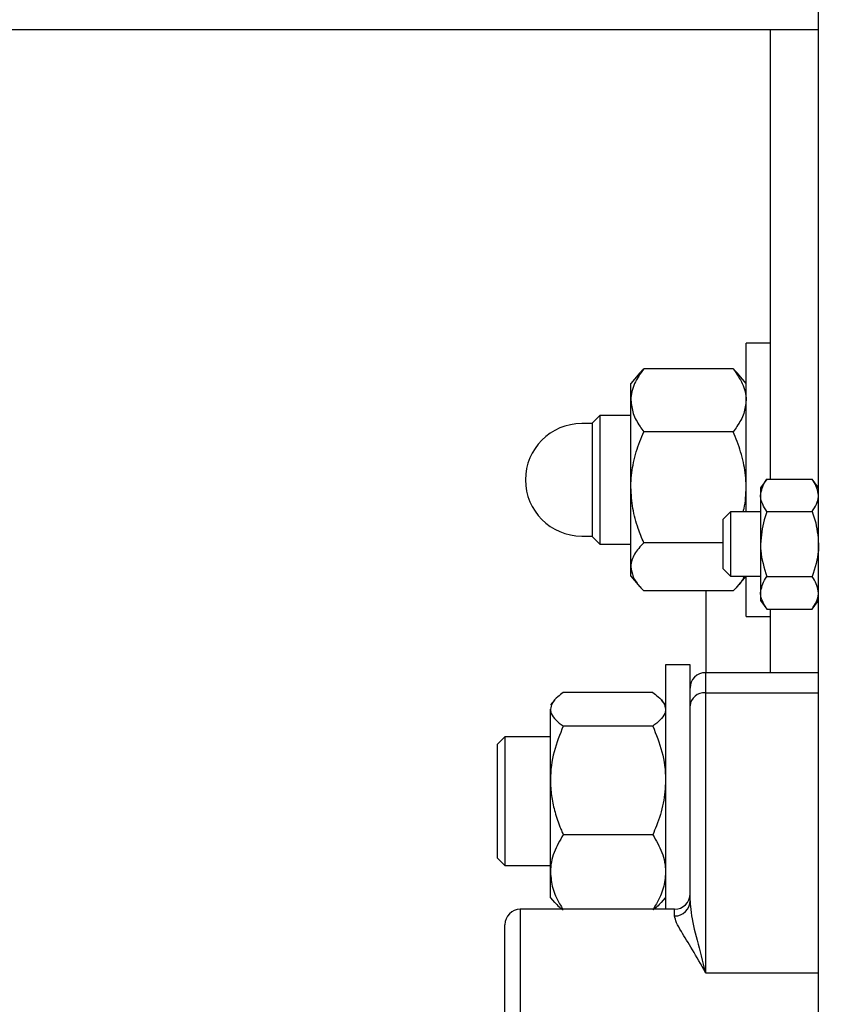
# Model space of a CAD drawing. Header units: inches. Extents: x 170 to 312, y 215 to 248.
# Tile 410 of 529: x 250.528 to 250.727, y 244.348 to 244.588. Entities that reach past the tile are written whole.
import ezdxf

# ---------------------------------------------------------------- set-up
doc = ezdxf.new("R2010")
doc.units = ezdxf.units.IN
doc.header["$LTSCALE"] = 0.25
doc.header["$MEASUREMENT"] = 0
doc.layers.add('ANNOTATIONS', color=1, linetype='Continuous')
doc.layers.add('MOTOR LH', color=7, linetype='Continuous')
doc.styles.add('ARIAL', font='arial.ttf', dxfattribs={"height": 0.09375})
doc.dimstyles.new('STANDARD$0', dxfattribs={"dimtxt": 0.09375, "dimasz": 0.09375, "dimexe": 0.03125, "dimexo": 0.046875, "dimgap": 0.09, "dimtad": 0, "dimtih": 1, "dimtoh": 1, "dimdec": 4, "dimzin": 0, "dimdsep": 46, "dimtxsty": 'ARIAL', "dimcen": 0.09, "dimadec": 0, "dimazin": 0, "dimtfac": 1, "dimtdec": 4, "dimtofl": 0, "dimtmove": 0, "dimatfit": 1, "dimfxl": 1, "dimtolj": 1, "dimtzin": 0, "dimarcsym": 0})

# ---------------------------------------------------------------- blocks, each defined once
blk = doc.blocks.new('*D76')
at = {"layer": 'ANNOTATIONS', "color": 0, "lineweight": -2, "transparency": 16777216}
for p, q in [((250.0197123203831, 244.3663487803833), (250.0197123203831, 244.9548308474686)), ((251.105649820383, 243.5069737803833), (251.105649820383, 244.9548308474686)), ((250.1134623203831, 244.9235808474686), (250.2775710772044, 244.9235808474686)), ((251.011899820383, 244.9235808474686), (250.8477910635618, 244.9235808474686))]:
    blk.add_line(p, q, dxfattribs=at)
at = {"layer": 'ANNOTATIONS', "color": 0, "transparency": 16777216}
for points in [[(250.1134623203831, 244.9392058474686), (250.1134623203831, 244.9079558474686), (250.0197123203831, 244.9235808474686)], [(251.011899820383, 244.9392058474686), (251.011899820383, 244.9079558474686), (251.105649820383, 244.9235808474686)]]:
    blk.add_solid(points, dxfattribs=at)
at = {"layer": 'defpoints', "color": 0, "transparency": 16777216}
for p in [(251.105649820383, 244.9235808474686), (250.0197123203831, 244.3194737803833), (251.105649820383, 243.4600987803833)]:
    blk.add_point(p, dxfattribs=at)
at = {"layer": 'ANNOTATIONS', "color": 0, "transparency": 16777216, "insert": (250.5626810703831, 244.9235808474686), "char_height": 0.09375, "attachment_point": 5, "style": 'ARIAL'}
blk.add_mtext('\\A1;16 1/8"', dxfattribs=at)
blk = doc.blocks.new('*D77')
at = {"layer": 'ANNOTATIONS', "color": 0, "lineweight": -2, "transparency": 16777216}
for p, q in [((249.9049624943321, 244.8967083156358), (249.9049624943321, 245.2347148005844)), ((251.105649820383, 243.5069737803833), (251.105649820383, 245.2347148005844)), ((249.9987124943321, 245.2034648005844), (250.2201961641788, 245.2034648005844)), ((251.011899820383, 245.2034648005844), (250.7904161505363, 245.2034648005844))]:
    blk.add_line(p, q, dxfattribs=at)
at = {"layer": 'ANNOTATIONS', "color": 0, "transparency": 16777216}
for points in [[(249.9987124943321, 245.2190898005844), (249.9987124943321, 245.1878398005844), (249.9049624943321, 245.2034648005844)], [(251.011899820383, 245.2190898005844), (251.011899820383, 245.1878398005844), (251.105649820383, 245.2034648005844)]]:
    blk.add_solid(points, dxfattribs=at)
at = {"layer": 'defpoints', "color": 0, "transparency": 16777216}
for p in [(251.105649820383, 245.2034648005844), (249.9049624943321, 244.8498333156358), (251.105649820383, 243.4600987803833)]:
    blk.add_point(p, dxfattribs=at)
at = {"layer": 'ANNOTATIONS', "color": 0, "transparency": 16777216, "insert": (250.5053061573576, 245.2034648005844), "char_height": 0.09375, "attachment_point": 5, "style": 'ARIAL'}
blk.add_mtext('\\A1;18 1/2"', dxfattribs=at)

msp = doc.modelspace()

# ---------------------------------------------------------------- linework, layer by layer
at = {"layer": 'MOTOR LH'}
for p, q in [((250.722462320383, 243.9273737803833), (250.722462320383, 244.6178237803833)), ((250.722462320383, 244.5850987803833), (250.4979350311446, 244.5850987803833)), ((250.710774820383, 244.4758857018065), (250.710774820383, 244.5850987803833)), ((250.710774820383, 244.5089112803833), (250.704837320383, 244.5089112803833)), ((250.704837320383, 244.4679112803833), (250.704837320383, 244.5089112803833)), ((250.701712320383, 244.5027074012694), (250.679962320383, 244.5027074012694)), ((250.6790381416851, 244.5017147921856), (250.676837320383, 244.4991612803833)), ((250.704837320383, 244.4991612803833), (250.7026356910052, 244.5017157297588)), ((250.676837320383, 244.4522862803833), (250.676837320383, 244.4991612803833)), ((250.669259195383, 244.4913487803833), (250.667399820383, 244.4894894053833)), ((250.676837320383, 244.4913487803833), (250.669259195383, 244.4913487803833)), ((250.669259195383, 244.4913487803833), (250.669259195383, 244.4600987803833)), ((250.667399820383, 244.4893956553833), (250.664884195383, 244.4893956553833)), ((250.667399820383, 244.4894894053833), (250.667399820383, 244.4619581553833)), ((250.701712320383, 244.4874184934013), (250.679962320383, 244.4874184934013)), ((250.709899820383, 244.4758857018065), (250.708337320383, 244.4737706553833)), ((250.708337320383, 244.4737706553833), (250.708337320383, 244.4464269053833)), ((250.709899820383, 244.4758857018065), (250.720899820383, 244.4758857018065)), ((250.722462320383, 244.4737706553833), (250.720899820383, 244.4758857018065)), ((250.701040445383, 244.4679112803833), (250.699181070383, 244.4660519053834)), ((250.708337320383, 244.4679112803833), (250.701040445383, 244.4679112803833)), ((250.701040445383, 244.4679112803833), (250.701040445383, 244.4522862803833)), ((250.709899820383, 244.4679922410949), (250.720899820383, 244.4679922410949)), ((250.699181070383, 244.4660519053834), (250.699181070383, 244.4541456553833)), ((250.664884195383, 244.4620519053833), (250.667399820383, 244.4620519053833)), ((250.667399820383, 244.4619581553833), (250.669259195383, 244.4600987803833)), ((250.669259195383, 244.4600987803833), (250.676837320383, 244.4600987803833)), ((250.699181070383, 244.4604348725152), (250.679962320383, 244.4604348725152)), ((250.676837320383, 244.4522862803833), (250.6790389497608, 244.4497318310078)), ((250.699181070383, 244.4541456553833), (250.701040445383, 244.4522862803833)), ((250.701040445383, 244.4522862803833), (250.708337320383, 244.4522862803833)), ((250.7026356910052, 244.4497318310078), (250.704837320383, 244.4522862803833)), ((250.704837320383, 244.4425362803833), (250.704837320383, 244.4522862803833)), ((250.709899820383, 244.4522053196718), (250.720899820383, 244.4522053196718)), ((250.701712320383, 244.4487401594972), (250.679962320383, 244.4487401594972)), ((250.695149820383, 244.4288487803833), (250.695149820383, 244.4487401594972)), ((250.708337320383, 244.4464269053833), (250.709899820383, 244.4443118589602)), ((250.720899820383, 244.4443118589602), (250.722462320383, 244.4464269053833)), ((250.704837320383, 244.4425362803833), (250.710774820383, 244.4425362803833)), ((250.709899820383, 244.4443118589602), (250.720899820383, 244.4443118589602)), ((250.710774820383, 244.4288487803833), (250.710774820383, 244.4443118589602)), ((250.691212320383, 244.4307862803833), (250.685274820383, 244.4307862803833)), ((250.685274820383, 244.4307862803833), (250.685274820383, 244.3713487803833)), ((250.691212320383, 244.3734018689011), (250.691212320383, 244.4307862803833)), ((250.722462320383, 244.4288487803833), (250.694962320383, 244.4288487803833)), ((250.694962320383, 244.4288487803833), (250.694962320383, 244.3558889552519)), ((250.682149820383, 244.4240212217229), (250.660399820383, 244.4240212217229)), ((250.694962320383, 244.4239564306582), (250.722462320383, 244.4239564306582)), ((250.6582558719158, 244.4221745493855), (250.657274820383, 244.4210362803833)), ((250.685274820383, 244.4210362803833), (250.6842937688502, 244.4221745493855)), ((250.657274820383, 244.3741612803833), (250.657274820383, 244.4199507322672)), ((250.682149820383, 244.4158802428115), (250.660399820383, 244.4158802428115)), ((250.646196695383, 244.4132237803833), (250.644337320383, 244.4113644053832)), ((250.644337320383, 244.4113644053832), (250.644337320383, 244.3838331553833)), ((250.657274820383, 244.4132237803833), (250.646196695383, 244.4132237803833)), ((250.646196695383, 244.4132237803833), (250.646196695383, 244.3819737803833)), ((250.682149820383, 244.3894578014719), (250.660399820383, 244.3894578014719)), ((250.644337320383, 244.3838331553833), (250.646196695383, 244.3819737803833)), ((250.646196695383, 244.3819737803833), (250.657274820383, 244.3819737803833)), ((250.657274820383, 244.3741612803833), (250.6582558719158, 244.373023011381)), ((250.6842937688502, 244.373023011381), (250.685274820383, 244.3741612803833)), ((250.687462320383, 244.3713487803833), (250.649962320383, 244.3713487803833)), ((250.649962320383, 244.3713487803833), (250.649962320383, 244.1738487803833)), ((250.687462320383, 244.3697139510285), (250.687462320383, 244.3713487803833)), ((250.646212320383, 244.1775987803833), (250.646212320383, 244.3675987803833)), ((250.694962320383, 244.3558889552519), (250.722462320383, 244.3558889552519))]:
    msp.add_line(p, q, dxfattribs=at)
for centre, radius, start, end in [((250.664884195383, 244.4757237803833), 0.013671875, 90.00000000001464, 270), ((250.694962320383, 244.4250987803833), 0.003750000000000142, 90, 180), ((250.6946917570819, 244.420472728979), 0.003494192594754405, 85.55901171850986, 174.7325556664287), ((250.687462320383, 244.3750987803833), 0.003750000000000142, 270, 0), ((250.6874931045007, 244.3734331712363), 0.003719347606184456, 269.5257716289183, 359.517788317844), ((250.649962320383, 244.3675987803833), 0.003750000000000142, 90, 180)]:
    msp.add_arc(centre, radius, start, end, dxfattribs=at)
for points, knots in [([(250.679962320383, 244.5027074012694), (250.6791414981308, 244.5015187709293), (250.6774699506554, 244.4990982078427), (250.6768430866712, 244.4964546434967), (250.6768374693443, 244.495098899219), (250.676837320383, 244.4950629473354)], [0, 0, 0, 0, 0.4843404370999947, 0.986325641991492, 0.9999999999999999, 0.9999999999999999, 0.9999999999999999, 0.9999999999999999]), ([(250.6790400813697, 244.5017131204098), (250.6790467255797, 244.5017221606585), (250.6791750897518, 244.5018968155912), (250.6794992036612, 244.5022260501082), (250.6798079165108, 244.5025469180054), (250.679962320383, 244.5027074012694)], [0, 0, 0, 0, 0.02655994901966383, 0.5131303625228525, 1, 1, 1, 1]), ([(250.701712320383, 244.5027074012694), (250.7025331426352, 244.5015187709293), (250.7042046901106, 244.4990982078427), (250.7048315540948, 244.4964546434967), (250.7048371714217, 244.495098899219), (250.704837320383, 244.4950629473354)], [0, 0, 0, 0, 0.4843404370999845, 0.986325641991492, 1, 1, 1, 1]), ([(250.7026327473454, 244.5017131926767), (250.7026267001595, 244.501722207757), (250.702396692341, 244.5020651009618), (250.7020499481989, 244.5023905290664), (250.701712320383, 244.5027074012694)], [0, 0, 0, 0, 0.02629121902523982, 0.9999999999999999, 0.9999999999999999, 0.9999999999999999, 0.9999999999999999]), ([(250.676837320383, 244.4950629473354), (250.676956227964, 244.4939929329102), (250.6771983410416, 244.491814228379), (250.6785999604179, 244.48928098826), (250.6796552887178, 244.4878382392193), (250.679962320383, 244.4874184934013)], [0, 0, 0, 0, 0.4062921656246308, 0.8272697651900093, 0.9999999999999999, 0.9999999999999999, 0.9999999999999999, 0.9999999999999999]), ([(250.704837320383, 244.4950629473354), (250.704718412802, 244.4939929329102), (250.7044762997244, 244.491814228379), (250.7030746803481, 244.48928098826), (250.7020193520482, 244.4878382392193), (250.701712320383, 244.4874184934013)], [0, 0, 0, 0, 0.4062921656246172, 0.8272697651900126, 1, 1, 1, 1]), ([(250.676837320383, 244.4739266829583), (250.6768406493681, 244.4742356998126), (250.6768624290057, 244.4762574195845), (250.677375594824, 244.4800303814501), (250.6786255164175, 244.4841987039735), (250.6796318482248, 244.4866225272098), (250.679962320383, 244.4874184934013)], [0, 0, 0, 0, 0.06653229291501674, 0.4352825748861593, 0.8145508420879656, 1, 1, 1, 1]), ([(250.704837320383, 244.4739266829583), (250.7048339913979, 244.4742356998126), (250.7048122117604, 244.4762574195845), (250.704299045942, 244.4800303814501), (250.7030491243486, 244.4841987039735), (250.7020427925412, 244.4866225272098), (250.701712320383, 244.4874184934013)], [0, 0, 0, 0, 0.06653229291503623, 0.4352825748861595, 0.8145508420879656, 1, 1, 1, 1]), ([(250.679962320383, 244.4604348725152), (250.6794980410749, 244.4615771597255), (250.6783995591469, 244.4642798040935), (250.6771331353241, 244.468783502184), (250.6769367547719, 244.4721978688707), (250.676837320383, 244.4739266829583)], [0, 0, 0, 0, 0.2654599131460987, 0.6280764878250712, 1, 1, 1, 1]), ([(250.7041229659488, 244.4679112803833), (250.7042024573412, 244.4681960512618), (250.7047469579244, 244.4701466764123), (250.7047956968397, 244.4721855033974), (250.704837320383, 244.4739266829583)], [0, 0, 0, 0, 0.1459895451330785, 1, 1, 1, 1]), ([(250.708337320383, 244.4719389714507), (250.7085826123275, 244.4731138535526), (250.7088638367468, 244.474460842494), (250.7097824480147, 244.4757242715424), (250.709899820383, 244.4758857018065)], [0, 0, 0, 0, 0.8722284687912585, 1, 1, 1, 1]), ([(250.722462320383, 244.4719389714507), (250.7222170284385, 244.4731138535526), (250.7219358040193, 244.474460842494), (250.7210171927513, 244.4757242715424), (250.720899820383, 244.4758857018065)], [0, 0, 0, 0, 0.8722284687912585, 1, 1, 1, 1]), ([(250.709899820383, 244.4679922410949), (250.7091574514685, 244.4692040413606), (250.7083609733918, 244.4705041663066), (250.7083388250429, 244.4718476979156), (250.708337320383, 244.4719389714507)], [0, 0, 0, 0, 0.9320644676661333, 1, 1, 1, 1]), ([(250.720899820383, 244.4679922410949), (250.7216421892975, 244.4692040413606), (250.7224386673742, 244.4705041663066), (250.7224608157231, 244.4718476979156), (250.722462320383, 244.4719389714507)], [0, 0, 0, 0, 0.9320644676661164, 1, 1, 1, 1]), ([(250.709899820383, 244.4679922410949), (250.7096625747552, 244.4673268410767), (250.7087573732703, 244.4647880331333), (250.7085156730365, 244.4620898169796), (250.708337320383, 244.4600987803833)], [0, 0, 0, 0, 0.2620915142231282, 0.9999999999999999, 0.9999999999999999, 0.9999999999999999, 0.9999999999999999]), ([(250.720899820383, 244.4679922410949), (250.7211370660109, 244.4673268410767), (250.7220422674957, 244.4647880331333), (250.7222839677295, 244.4620898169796), (250.722462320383, 244.4600987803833)], [0, 0, 0, 0, 0.2620915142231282, 0.9999999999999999, 0.9999999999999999, 0.9999999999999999, 0.9999999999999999]), ([(250.679962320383, 244.4604348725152), (250.6791414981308, 244.4595256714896), (250.6774699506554, 244.4576741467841), (250.6768430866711, 244.4556520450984), (250.6768374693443, 244.4546150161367), (250.676837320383, 244.4545875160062)], [0, 0, 0, 0, 0.4843404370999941, 0.986325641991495, 1, 1, 1, 1]), ([(250.708337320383, 244.4600987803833), (250.7083492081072, 244.459587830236), (250.7084118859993, 244.4568938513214), (250.7092337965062, 244.4543039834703), (250.709899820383, 244.4522053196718)], [0, 0, 0, 0, 0.1896637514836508, 1, 1, 1, 1]), ([(250.722462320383, 244.4600987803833), (250.7224504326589, 244.459587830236), (250.7223877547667, 244.4568938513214), (250.7215658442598, 244.4543039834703), (250.720899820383, 244.4522053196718)], [0, 0, 0, 0, 0.1896637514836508, 1, 1, 1, 1]), ([(250.676837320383, 244.4545875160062), (250.676956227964, 244.4537690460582), (250.6771983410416, 244.4521025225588), (250.6785999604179, 244.4501648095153), (250.6796552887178, 244.4490612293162), (250.679962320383, 244.4487401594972)], [0, 0, 0, 0, 0.4062921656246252, 0.8272697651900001, 1, 1, 1, 1]), ([(250.7042922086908, 244.4522862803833), (250.7042817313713, 244.4522399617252), (250.7040804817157, 244.4513502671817), (250.7030529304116, 244.4501663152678), (250.7020144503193, 244.4490615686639), (250.701712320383, 244.4487401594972)], [0, 0, 0, 0, 0.03748258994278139, 0.7199702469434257, 0.9999999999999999, 0.9999999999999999, 0.9999999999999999, 0.9999999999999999]), ([(250.708337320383, 244.448258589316), (250.7085826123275, 244.4494334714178), (250.7088638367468, 244.4507804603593), (250.7097824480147, 244.4520438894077), (250.709899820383, 244.4522053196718)], [0, 0, 0, 0, 0.8722284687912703, 1, 1, 1, 1]), ([(250.722462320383, 244.448258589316), (250.7222170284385, 244.4494334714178), (250.7219358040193, 244.4507804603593), (250.7210171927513, 244.4520438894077), (250.720899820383, 244.4522053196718)], [0, 0, 0, 0, 0.8722284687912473, 1, 1, 1, 1]), ([(250.709899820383, 244.4443118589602), (250.7091574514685, 244.4455236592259), (250.7083609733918, 244.4468237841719), (250.7083388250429, 244.4481673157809), (250.708337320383, 244.448258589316)], [0, 0, 0, 0, 0.9320644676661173, 0.9999999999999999, 0.9999999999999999, 0.9999999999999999, 0.9999999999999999]), ([(250.720899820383, 244.4443118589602), (250.7216421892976, 244.4455236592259), (250.7224386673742, 244.4468237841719), (250.7224608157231, 244.4481673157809), (250.722462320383, 244.448258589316)], [0, 0, 0, 0, 0.9320644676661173, 0.9999999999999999, 0.9999999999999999, 0.9999999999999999, 0.9999999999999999]), ([(250.660399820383, 244.4240212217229), (250.6599355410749, 244.4236765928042), (250.6588370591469, 244.4228612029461), (250.6575706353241, 244.4215024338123), (250.657374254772, 244.4204723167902), (250.657274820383, 244.4199507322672)], [0, 0, 0, 0, 0.2654599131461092, 0.6280764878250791, 1, 1, 1, 1]), ([(250.682149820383, 244.4240212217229), (250.6826140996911, 244.4236765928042), (250.6837125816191, 244.4228612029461), (250.684979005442, 244.4215024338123), (250.6851753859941, 244.4204723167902), (250.685274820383, 244.4199507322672)], [0, 0, 0, 0, 0.2654599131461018, 0.6280764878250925, 1, 1, 1, 1]), ([(250.657274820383, 244.4199507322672), (250.6572781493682, 244.4198575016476), (250.6572999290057, 244.4192475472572), (250.657813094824, 244.4181092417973), (250.6590630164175, 244.4168516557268), (250.6600693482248, 244.4161203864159), (250.660399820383, 244.4158802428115)], [0, 0, 0, 0, 0.06653229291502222, 0.4352825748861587, 0.8145508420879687, 1, 1, 1, 1]), ([(250.685274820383, 244.4199507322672), (250.6852714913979, 244.4198575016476), (250.6852497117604, 244.4192475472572), (250.6847365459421, 244.4181092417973), (250.6834866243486, 244.4168516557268), (250.6824802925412, 244.4161203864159), (250.682149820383, 244.4158802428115)], [0, 0, 0, 0, 0.06653229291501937, 0.4352825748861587, 0.8145508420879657, 0.9999999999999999, 0.9999999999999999, 0.9999999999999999, 0.9999999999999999]), ([(250.660399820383, 244.4158802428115), (250.6595789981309, 244.4138260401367), (250.6579074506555, 244.4096427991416), (250.6572805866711, 244.405074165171), (250.6572749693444, 244.4027311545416), (250.657274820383, 244.4026690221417)], [0, 0, 0, 0, 0.4843404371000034, 0.9863256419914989, 1, 1, 1, 1]), ([(250.682149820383, 244.4158802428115), (250.6829706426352, 244.4138260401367), (250.6846421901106, 244.4096427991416), (250.6852690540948, 244.405074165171), (250.6852746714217, 244.4027311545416), (250.685274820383, 244.4026690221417)], [0, 0, 0, 0, 0.4843404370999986, 0.9863256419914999, 1, 1, 1, 1]), ([(250.657274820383, 244.4026690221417), (250.6573236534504, 244.4014399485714), (250.6573971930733, 244.3995890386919), (250.6578334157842, 244.3971666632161), (250.6584196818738, 244.3946948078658), (250.6591533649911, 244.3924951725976), (250.6599293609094, 244.3905429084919), (250.6602429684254, 244.3898195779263), (250.660399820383, 244.3894578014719)], [0, 0, 0, 0, 0.2698848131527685, 0.4064300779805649, 0.5397691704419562, 0.8273881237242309, 0.9136675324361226, 1, 1, 1, 1]), ([(250.685274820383, 244.4026690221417), (250.685155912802, 244.4008198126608), (250.6849137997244, 244.3970545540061), (250.6835121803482, 244.3926765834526), (250.6824568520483, 244.3901832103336), (250.682149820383, 244.3894578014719)], [0, 0, 0, 0, 0.4062921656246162, 0.82726976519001, 1, 1, 1, 1]), ([(250.660399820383, 244.3894578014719), (250.6595789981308, 244.388036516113), (250.6579074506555, 244.3851421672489), (250.6572805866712, 244.3819811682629), (250.6572749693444, 244.3803600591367), (250.657274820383, 244.3803170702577)], [0, 0, 0, 0, 0.484340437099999, 0.98632564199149, 1, 1, 1, 1]), ([(250.682149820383, 244.3894578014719), (250.6829706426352, 244.388036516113), (250.6846421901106, 244.3851421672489), (250.6852690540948, 244.3819811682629), (250.6852746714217, 244.3803600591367), (250.685274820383, 244.3803170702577)], [0, 0, 0, 0, 0.4843404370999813, 0.9863256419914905, 1, 1, 1, 1]), ([(250.657274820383, 244.3803170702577), (250.657393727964, 244.3790376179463), (250.6576358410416, 244.3764324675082), (250.6590374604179, 244.3734033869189), (250.6600927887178, 244.3716782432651), (250.660399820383, 244.3711763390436)], [0, 0, 0, 0, 0.4062921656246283, 0.8272697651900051, 0.9999999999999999, 0.9999999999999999, 0.9999999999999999, 0.9999999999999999]), ([(250.685274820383, 244.3803170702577), (250.685155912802, 244.3790376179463), (250.6849137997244, 244.3764324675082), (250.6835121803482, 244.3734033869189), (250.6824568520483, 244.3716782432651), (250.682149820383, 244.3711763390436)], [0, 0, 0, 0, 0.4062921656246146, 0.8272697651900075, 1, 1, 1, 1]), ([(250.691212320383, 244.3734018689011), (250.6912705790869, 244.3724727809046), (250.6914499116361, 244.369612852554), (250.6928697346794, 244.3639452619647), (250.6942507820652, 244.3587143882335), (250.6949578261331, 244.3559068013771), (250.694962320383, 244.3558889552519)], [0, 0, 0, 0, 0.1928027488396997, 0.5934874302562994, 0.997416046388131, 1, 1, 1, 1]), ([(250.6583037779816, 244.3730535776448), (250.6586449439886, 244.3726652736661), (250.6592072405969, 244.3720252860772), (250.6600632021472, 244.371415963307), (250.660399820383, 244.3711763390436)], [0, 0, 0, 0, 0.6067367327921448, 1, 1, 1, 1]), ([(250.6842458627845, 244.3730535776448), (250.6839046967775, 244.3726652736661), (250.6833424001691, 244.3720252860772), (250.6824864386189, 244.371415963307), (250.682149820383, 244.3711763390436)], [0, 0, 0, 0, 0.6067367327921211, 1, 1, 1, 1]), ([(250.694962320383, 244.3558889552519), (250.6949534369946, 244.3559059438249), (250.6938825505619, 244.35795390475), (250.6917268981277, 244.3616930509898), (250.6893191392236, 244.3655597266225), (250.6877858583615, 244.3681870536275), (250.68757063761, 244.3692027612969), (250.687462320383, 244.3697139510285)], [0, 0, 0, 0, 0.002538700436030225, 0.3060386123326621, 0.6137565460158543, 0.8056097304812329, 1, 1, 1, 1])]:
    msp.add_open_spline(points, degree=3, knots=knots, dxfattribs=at)

# ---------------------------------------------------------------- dimensions: what is measured, and where the dimension line sits
at = {"layer": 'ANNOTATIONS'}
for base, p1, text, picture, middle in [((251.105649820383, 245.2034648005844), (249.9049624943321, 244.8498333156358), '18 1/2"', '*D77', (250.5053061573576, 245.2034648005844)), ((251.105649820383, 244.9235808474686), (250.0197123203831, 244.3194737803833), '16 1/8"', '*D76', (250.5626810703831, 244.9235808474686))]:
    dim = msp.add_linear_dim(base=base, p1=p1, p2=(251.105649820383, 243.4600987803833), text=text, dimstyle='STANDARD$0', override={"dimtxsty": 'ARIAL'}, dxfattribs=at)
    dim.commit()
    dim.dimension.update_dxf_attribs({"geometry": picture, "text_midpoint": middle})

doc.saveas('drawing.dxf')
